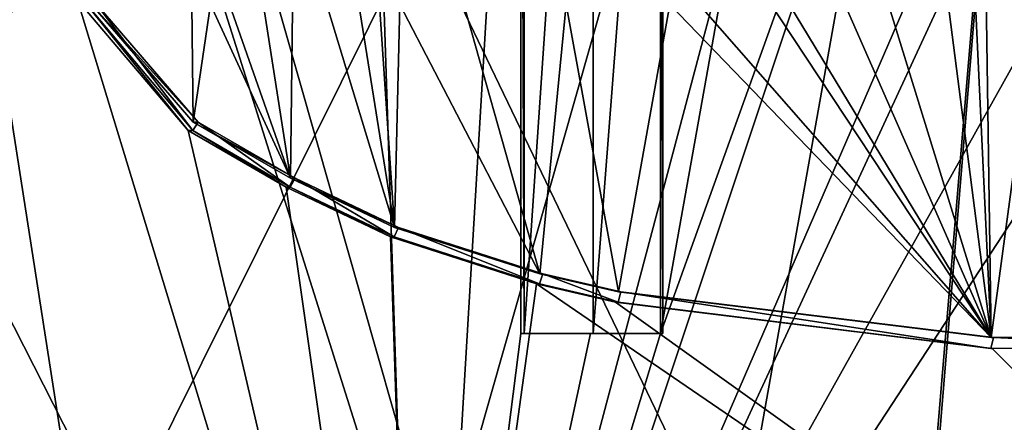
# Model space of a CAD drawing. Header units: millimetres. Extents: x -114 to 114, y -48 to 36.
# Tile 161 of 656: x -74.19 to -70.81, y -37.38 to -36. Entities that reach past the tile are written whole.
import ezdxf

# ---------------------------------------------------------------- set-up
doc = ezdxf.new("R2010")
doc.units = ezdxf.units.MM
doc.header["$LTSCALE"] = 65.185185
for name, color, linetype in [('1127', 7, 'CONTINUOUS'), ('1138', 7, 'CONTINUOUS'), ('1144', 7, 'CONTINUOUS'), ('1145', 7, 'CONTINUOUS'), ('1146', 7, 'CONTINUOUS'), ('1183', 7, 'CONTINUOUS'), ('1259', 7, 'CONTINUOUS'), ('1275', 7, 'CONTINUOUS'), ('1314', 7, 'CONTINUOUS'), ('1383', 7, 'CONTINUOUS'), ('1421', 7, 'CONTINUOUS'), ('1714', 7, 'CONTINUOUS'), ('1921', 7, 'CONTINUOUS'), ('308', 7, 'CONTINUOUS'), ('315', 7, 'CONTINUOUS'), ('922', 7, 'CONTINUOUS'), ('923', 7, 'CONTINUOUS'), ('924', 7, 'CONTINUOUS')]:
    doc.layers.add(name, color=color, linetype=linetype)

msp = doc.modelspace()

# ---------------------------------------------------------------- linework, layer by layer
at = {"layer": '1127', "color": 9, "linetype": 'CONTINUOUS'}
for points in [[(-73.2626, -36.5405, 244.4727), (-73.4732, -35.197, 244.3855), (-73.4732, -35.9432, 244.3855), (-73.2626, -36.5405, 244.4727)], [(-73.4732, -35.197, 244.3855), (-73.2626, -36.5405, 244.4727), (-73.2518, -35.5701, 244.4769), (-73.4732, -35.197, 244.3855)], [(-70.9196, -35.6736, 244.9883), (-70.8529, -37.089, 244.9917), (-70.8775, -35.4448, 244.9905), (-70.9196, -35.6736, 244.9883)], [(-70.8529, -37.089, 244.9917), (-70.6982, -35.9432, 244.9974), (-70.8775, -35.4448, 244.9905), (-70.8529, -37.089, 244.9917)], [(-73.2626, -36.5405, 244.4727), (-72.9048, -36.7103, 244.604), (-73.2518, -35.5701, 244.4769), (-73.2626, -36.5405, 244.4727)], [(-73.2518, -35.5701, 244.4769), (-72.9048, -36.7103, 244.604), (-73.0275, -35.9432, 244.5613), (-73.2518, -35.5701, 244.4769)], [(-71.016, -35.8237, 244.9822), (-70.8529, -37.089, 244.9917), (-70.9196, -35.6736, 244.9883), (-71.016, -35.8237, 244.9822)], [(-71.9581, -35.8279, 244.8569), (-70.8529, -37.089, 244.9917), (-71.7187, -35.7781, 244.9003), (-71.9581, -35.8279, 244.8569)], [(-71.7187, -35.7781, 244.9003), (-70.8529, -37.089, 244.9917), (-71.5695, -35.905, 244.9234), (-71.7187, -35.7781, 244.9003)], [(-70.8529, -37.089, 244.9917), (-71.9581, -35.8279, 244.8569), (-71.9581, -35.9432, 244.8569), (-70.8529, -37.089, 244.9917)], [(-71.2085, -35.9359, 244.9665), (-70.8529, -37.089, 244.9917), (-71.016, -35.8237, 244.9822), (-71.2085, -35.9359, 244.9665)], [(-73.9557, -35.9345, 244.1564), (-73.5976, -36.3479, 244.3305), (-73.6022, -35.9432, 244.3284), (-73.9557, -35.9345, 244.1564)], [(-71.5695, -35.905, 244.9234), (-70.8529, -37.089, 244.9917), (-71.3502, -35.9561, 244.9517), (-71.5695, -35.905, 244.9234)], [(-73.6022, -35.9432, 244.3284), (-73.5976, -36.3479, 244.3305), (-73.5378, -35.9432, 244.3572), (-73.6022, -35.9432, 244.3284)], [(-73.5976, -36.3479, 244.3305), (-73.2626, -36.5405, 244.4727), (-73.5378, -35.9432, 244.3572), (-73.5976, -36.3479, 244.3305)], [(-73.2626, -36.5405, 244.4727), (-73.4732, -35.9432, 244.3855), (-73.5378, -35.9432, 244.3572), (-73.2626, -36.5405, 244.4727)], [(-73.0275, -35.9432, 244.5613), (-72.9048, -36.7103, 244.604), (-72.9573, -35.9432, 244.586), (-73.0275, -35.9432, 244.5613)], [(-72.9573, -35.9432, 244.586), (-72.9048, -36.7103, 244.604), (-72.8867, -35.9432, 244.6101), (-72.9573, -35.9432, 244.586)], [(-72.9048, -36.7103, 244.604), (-72.4053, -36.8697, 244.754), (-72.8867, -35.9432, 244.6101), (-72.9048, -36.7103, 244.604)], [(-72.4053, -36.8697, 244.754), (-72.6669, -35.9432, 244.6802), (-72.8867, -35.9432, 244.6101), (-72.4053, -36.8697, 244.754)], [(-72.6669, -35.9432, 244.6802), (-72.4053, -36.8697, 244.754), (-72.3146, -35.9432, 244.7772), (-72.6669, -35.9432, 244.6802)], [(-72.4053, -36.8697, 244.754), (-72.1351, -36.9321, 244.8196), (-72.3146, -35.9432, 244.7772), (-72.4053, -36.8697, 244.754)], [(-72.3146, -35.9432, 244.7772), (-72.1351, -36.9321, 244.8196), (-71.9581, -35.9432, 244.8569), (-72.3146, -35.9432, 244.7772)], [(-72.1351, -36.9321, 244.8196), (-70.8529, -37.089, 244.9917), (-71.9581, -35.9432, 244.8569), (-72.1351, -36.9321, 244.8196)], [(-71.3502, -35.9561, 244.9517), (-70.8529, -37.089, 244.9917), (-71.2085, -35.9359, 244.9665), (-71.3502, -35.9561, 244.9517)], [(-70.8529, -37.089, 244.9917), (-70.0792, -37.086, 244.9882), (-70.6982, -35.9432, 244.9974), (-70.8529, -37.089, 244.9917)]]:
    msp.add_3dface(points, dxfattribs=at)
at = {"layer": '1138', "color": 9, "linetype": 'CONTINUOUS'}
for points in [[(-73.9767, -35.9276, 244.1003), (-73.5986, -36.3772, 244.286), (-73.9373, -35.9344, 244.1209), (-73.9767, -35.9276, 244.1003)], [(-73.5986, -36.3772, 244.286), (-73.581, -36.3479, 244.294), (-73.9373, -35.9344, 244.1209), (-73.5986, -36.3772, 244.286)], [(-73.2639, -36.5716, 244.4291), (-73.581, -36.3479, 244.294), (-73.5986, -36.3772, 244.286), (-73.2639, -36.5716, 244.4291)], [(-73.2474, -36.5408, 244.4357), (-73.581, -36.3479, 244.294), (-73.2639, -36.5716, 244.4291), (-73.2474, -36.5408, 244.4357)], [(-72.9062, -36.743, 244.5613), (-73.2474, -36.5408, 244.4357), (-73.2639, -36.5716, 244.4291), (-72.9062, -36.743, 244.5613)], [(-72.892, -36.7103, 244.5661), (-73.2474, -36.5408, 244.4357), (-72.9062, -36.743, 244.5613), (-72.892, -36.7103, 244.5661)], [(-72.4068, -36.9044, 244.7122), (-72.892, -36.7103, 244.5661), (-72.9062, -36.743, 244.5613), (-72.4068, -36.9044, 244.7122)], [(-72.3954, -36.8697, 244.7152), (-72.892, -36.7103, 244.5661), (-72.4068, -36.9044, 244.7122), (-72.3954, -36.8697, 244.7152)], [(-72.1365, -36.9677, 244.7783), (-72.3954, -36.8697, 244.7152), (-72.4068, -36.9044, 244.7122), (-72.1365, -36.9677, 244.7783)], [(-72.1264, -36.9321, 244.7805), (-72.3954, -36.8697, 244.7152), (-72.1365, -36.9677, 244.7783), (-72.1264, -36.9321, 244.7805)], [(-70.8546, -37.1268, 244.9516), (-72.1264, -36.9321, 244.7805), (-72.1365, -36.9677, 244.7783), (-70.8546, -37.1268, 244.9516)], [(-70.8445, -37.0892, 244.952), (-72.1264, -36.9321, 244.7805), (-70.8546, -37.1268, 244.9516), (-70.8445, -37.0892, 244.952)], [(-70.066, -37.0852, 244.9474), (-70.8445, -37.0892, 244.952), (-70.0801, -37.1239, 244.9482), (-70.066, -37.0852, 244.9474)], [(-70.0801, -37.1239, 244.9482), (-70.8445, -37.0892, 244.952), (-70.8546, -37.1268, 244.9516), (-70.0801, -37.1239, 244.9482)]]:
    msp.add_3dface(points, dxfattribs=at)
at = {"layer": '1144', "color": 9, "linetype": 'CONTINUOUS'}
for points in [[(-73.2781, -36.5719, 244.4665), (-73.5986, -36.3772, 244.286), (-73.6152, -36.3772, 244.3224), (-73.2781, -36.5719, 244.4665)], [(-73.2639, -36.5716, 244.4291), (-73.5986, -36.3772, 244.286), (-73.2781, -36.5719, 244.4665), (-73.2639, -36.5716, 244.4291)], [(-72.9191, -36.743, 244.5991), (-73.2639, -36.5716, 244.4291), (-73.2781, -36.5719, 244.4665), (-72.9191, -36.743, 244.5991)], [(-72.9062, -36.743, 244.5613), (-73.2639, -36.5716, 244.4291), (-72.9191, -36.743, 244.5991), (-72.9062, -36.743, 244.5613)]]:
    msp.add_3dface(points, dxfattribs=at)
at = {"layer": '1145', "color": 9, "linetype": 'CONTINUOUS'}
for points in [[(-72.9062, -36.743, 244.5613), (-72.9191, -36.743, 244.5991), (-72.4169, -36.9044, 244.7509), (-72.9062, -36.743, 244.5613)], [(-72.4068, -36.9044, 244.7122), (-72.9062, -36.743, 244.5613), (-72.4169, -36.9044, 244.7509), (-72.4068, -36.9044, 244.7122)], [(-72.1453, -36.9677, 244.8173), (-72.4068, -36.9044, 244.7122), (-72.4169, -36.9044, 244.7509), (-72.1453, -36.9677, 244.8173)], [(-72.1365, -36.9677, 244.7783), (-72.4068, -36.9044, 244.7122), (-72.1453, -36.9677, 244.8173), (-72.1365, -36.9677, 244.7783)]]:
    msp.add_3dface(points, dxfattribs=at)
at = {"layer": '1146', "color": 9, "linetype": 'CONTINUOUS'}
for points in [[(-72.1365, -36.9677, 244.7783), (-72.1453, -36.9677, 244.8173), (-70.8491, -37.1271, 244.9919), (-72.1365, -36.9677, 244.7783)], [(-70.8546, -37.1268, 244.9516), (-72.1365, -36.9677, 244.7783), (-70.8491, -37.1271, 244.9919), (-70.8546, -37.1268, 244.9516)], [(-70.0801, -37.1239, 244.9482), (-70.8546, -37.1268, 244.9516), (-70.8491, -37.1271, 244.9919), (-70.0801, -37.1239, 244.9482)], [(-70.0614, -37.1231, 244.9872), (-70.0801, -37.1239, 244.9482), (-70.8491, -37.1271, 244.9919), (-70.0614, -37.1231, 244.9872)]]:
    msp.add_3dface(points, dxfattribs=at)
at = {"layer": '1183', "color": 9, "linetype": 'CONTINUOUS'}
for points in [[(-72.231, -37.075, 230.2025), (-72.4702, -37.075, 230.2634), (-72.4597, -37.075, 230.302), (-72.231, -37.075, 230.2025)], [(-72.2218, -37.075, 230.2414), (-72.231, -37.075, 230.2025), (-72.4597, -37.075, 230.302), (-72.2218, -37.075, 230.2414)], [(-71.99, -37.075, 230.1495), (-72.231, -37.075, 230.2025), (-72.2218, -37.075, 230.2414), (-71.99, -37.075, 230.1495)], [(-71.9821, -37.075, 230.1887), (-71.99, -37.075, 230.1495), (-72.2218, -37.075, 230.2414), (-71.9821, -37.075, 230.1887)]]:
    msp.add_3dface(points, dxfattribs=at)
at = {"layer": '1259', "color": 9, "linetype": 'CONTINUOUS'}
for points in [[(-72.2218, -33.575, 230.2414), (-72.2218, -37.075, 230.2414), (-72.4597, -37.075, 230.302), (-72.2218, -33.575, 230.2414)], [(-72.2218, -33.575, 230.2414), (-72.4597, -37.075, 230.302), (-72.4597, -33.9788, 230.302), (-72.2218, -33.575, 230.2414)], [(-72.2218, -33.575, 230.2414), (-71.9821, -33.9788, 230.1887), (-72.2218, -37.075, 230.2414), (-72.2218, -33.575, 230.2414)], [(-71.9821, -33.9788, 230.1887), (-71.9821, -37.075, 230.1887), (-72.2218, -37.075, 230.2414), (-71.9821, -33.9788, 230.1887)]]:
    msp.add_3dface(points, dxfattribs=at)
at = {"layer": '1275', "color": 9, "linetype": 'CONTINUOUS'}
for points in [[(-73.581, -36.3479, 244.294), (-73.9557, -35.9345, 244.1564), (-73.9373, -35.9344, 244.1209), (-73.581, -36.3479, 244.294)], [(-73.581, -36.3479, 244.294), (-73.5976, -36.3479, 244.3305), (-73.9557, -35.9345, 244.1564), (-73.581, -36.3479, 244.294)]]:
    msp.add_3dface(points, dxfattribs=at)
at = {"layer": '1314', "color": 9, "linetype": 'CONTINUOUS'}
for points in [[(-72.4597, -37.075, 230.302), (-72.4702, -37.075, 230.2634), (-72.4702, -33.9788, 230.2634), (-72.4597, -37.075, 230.302)], [(-72.4597, -33.9788, 230.302), (-72.4597, -37.075, 230.302), (-72.4702, -33.9788, 230.2634), (-72.4597, -33.9788, 230.302)]]:
    msp.add_3dface(points, dxfattribs=at)
at = {"layer": '1383', "color": 9, "linetype": 'CONTINUOUS'}
for points in [[(-73.6152, -36.3772, 244.3224), (-73.9767, -35.9276, 244.1003), (-73.9953, -35.9275, 244.1357), (-73.6152, -36.3772, 244.3224)], [(-73.5986, -36.3772, 244.286), (-73.9767, -35.9276, 244.1003), (-73.6152, -36.3772, 244.3224), (-73.5986, -36.3772, 244.286)]]:
    msp.add_3dface(points, dxfattribs=at)
at = {"layer": '1421', "color": 9, "linetype": 'CONTINUOUS'}
for points in [[(-71.9821, -33.9788, 230.1887), (-71.99, -33.9788, 230.1495), (-71.99, -37.075, 230.1495), (-71.9821, -33.9788, 230.1887)], [(-71.9821, -33.9788, 230.1887), (-71.99, -37.075, 230.1495), (-71.9821, -37.075, 230.1887), (-71.9821, -33.9788, 230.1887)]]:
    msp.add_3dface(points, dxfattribs=at)
at = {"layer": '1714', "color": 7, "linetype": 'CONTINUOUS'}
for points in [[(-73.9953, -35.9275, 244.1357), (-76.5677, -32.425, 241.9084), (-72.8175, -39.8, 244.633), (-73.9953, -35.9275, 244.1357)], [(-72.8175, -39.8, 244.633), (-76.5677, -32.425, 241.9084), (-76.5677, -39.8, 241.9084), (-72.8175, -39.8, 244.633)], [(-73.6152, -36.3772, 244.3224), (-73.9953, -35.9275, 244.1357), (-72.8175, -39.8, 244.633), (-73.6152, -36.3772, 244.3224)], [(-73.2781, -36.5719, 244.4665), (-73.6152, -36.3772, 244.3224), (-72.8175, -39.8, 244.633), (-73.2781, -36.5719, 244.4665)], [(-72.9191, -36.743, 244.5991), (-73.2781, -36.5719, 244.4665), (-72.8175, -39.8, 244.633), (-72.9191, -36.743, 244.5991)], [(-72.4169, -36.9044, 244.7509), (-72.9191, -36.743, 244.5991), (-72.8175, -39.8, 244.633), (-72.4169, -36.9044, 244.7509)], [(-68.1825, -39.8, 244.633), (-72.4169, -36.9044, 244.7509), (-72.8175, -39.8, 244.633), (-68.1825, -39.8, 244.633)], [(-72.1453, -36.9677, 244.8173), (-72.4169, -36.9044, 244.7509), (-68.1825, -39.8, 244.633), (-72.1453, -36.9677, 244.8173)], [(-70.8491, -37.1271, 244.9919), (-72.1453, -36.9677, 244.8173), (-68.1825, -39.8, 244.633), (-70.8491, -37.1271, 244.9919)], [(-70.0614, -37.1231, 244.9872), (-70.8491, -37.1271, 244.9919), (-68.1825, -39.8, 244.633), (-70.0614, -37.1231, 244.9872)]]:
    msp.add_3dface(points, dxfattribs=at)
at = {"layer": '1921', "color": 7, "linetype": 'CONTINUOUS'}
for points in [[(-76.5676, -32.425, 233.0916), (-73.5266, -33.575, 230.6378), (-76.5677, -39.8, 233.0916), (-76.5676, -32.425, 233.0916)], [(-73.5266, -33.575, 230.6378), (-73.5266, -33.9788, 230.6378), (-76.5677, -39.8, 233.0916), (-73.5266, -33.575, 230.6378)], [(-70.122, -33.575, 230.0095), (-70.122, -33.9788, 230.0095), (-72.8175, -39.8, 230.367), (-70.122, -33.575, 230.0095)], [(-70.878, -33.9788, 230.0095), (-70.122, -33.575, 230.0095), (-72.8175, -39.8, 230.367), (-70.878, -33.9788, 230.0095)], [(-73.5266, -33.9788, 230.6378), (-73.0054, -33.9788, 230.4308), (-76.5677, -39.8, 233.0916), (-73.5266, -33.9788, 230.6378)], [(-73.0054, -33.9788, 230.4308), (-72.8175, -39.8, 230.367), (-76.5677, -39.8, 233.0916), (-73.0054, -33.9788, 230.4308)], [(-73.0054, -33.9788, 230.4308), (-72.4702, -33.9788, 230.2634), (-72.8175, -39.8, 230.367), (-73.0054, -33.9788, 230.4308)], [(-70.122, -33.9788, 230.0095), (-69.5633, -33.9788, 230.0587), (-72.8175, -39.8, 230.367), (-70.122, -33.9788, 230.0095)], [(-71.99, -37.075, 230.1495), (-70.878, -33.9788, 230.0095), (-72.8175, -39.8, 230.367), (-71.99, -37.075, 230.1495)], [(-69.01, -33.9788, 230.1495), (-69.01, -37.075, 230.1495), (-72.8175, -39.8, 230.367), (-69.01, -33.9788, 230.1495)], [(-69.5633, -33.9788, 230.0587), (-69.01, -33.9788, 230.1495), (-72.8175, -39.8, 230.367), (-69.5633, -33.9788, 230.0587)], [(-72.4702, -33.9788, 230.2634), (-72.4702, -37.075, 230.2634), (-72.8175, -39.8, 230.367), (-72.4702, -33.9788, 230.2634)], [(-71.99, -33.9788, 230.1495), (-71.4367, -33.9788, 230.0587), (-71.99, -37.075, 230.1495), (-71.99, -33.9788, 230.1495)], [(-71.4367, -33.9788, 230.0587), (-70.878, -33.9788, 230.0095), (-71.99, -37.075, 230.1495), (-71.4367, -33.9788, 230.0587)], [(-68.769, -37.075, 230.2025), (-68.5298, -37.075, 230.2634), (-72.8175, -39.8, 230.367), (-68.769, -37.075, 230.2025)], [(-68.5298, -37.075, 230.2634), (-68.1825, -39.8, 230.367), (-72.8175, -39.8, 230.367), (-68.5298, -37.075, 230.2634)], [(-69.01, -37.075, 230.1495), (-68.769, -37.075, 230.2025), (-72.8175, -39.8, 230.367), (-69.01, -37.075, 230.1495)], [(-72.4702, -37.075, 230.2634), (-72.231, -37.075, 230.2025), (-72.8175, -39.8, 230.367), (-72.4702, -37.075, 230.2634)], [(-72.231, -37.075, 230.2025), (-71.99, -37.075, 230.1495), (-72.8175, -39.8, 230.367), (-72.231, -37.075, 230.2025)]]:
    msp.add_3dface(points, dxfattribs=at)
at = {"layer": '308', "color": 7, "linetype": 'CONTINUOUS', "true_color": 0xe0f2ff}
for points in [[(-70.5, -30, 246.5), (-75, -30, 245.2942), (-70.5, -45.8, 246.5), (-70.5, -30, 246.5)], [(-70.5, -45.8, 246.5), (-75, -30, 245.2942), (-74.9989, -45.7998, 245.2949), (-70.5, -45.8, 246.5)], [(-75, -30, 229.7058), (-70.5, -30, 228.5), (-74.9995, -45.7998, 229.7055), (-75, -30, 229.7058)], [(-74.9995, -45.7998, 229.7055), (-70.5, -30, 228.5), (-70.5, -45.8, 228.5), (-74.9995, -45.7998, 229.7055)]]:
    msp.add_3dface(points, dxfattribs=at)
at = {"layer": '315', "color": 7, "linetype": 'CONTINUOUS', "true_color": 0xe0f2ff}
for points in [[(-70.5, -31, 229.75), (-75.0553, -31, 231.2301), (-70.5, -40.4725, 229.75), (-70.5, -31, 229.75)], [(-70.5, -40.4725, 229.75), (-75.0553, -31, 231.2301), (-72.0771, -40.4405, 229.9122), (-70.5, -40.4725, 229.75)], [(-72.0771, -40.4405, 229.9122), (-75.0553, -31, 231.2301), (-73.5887, -40.4072, 230.3921), (-72.0771, -40.4405, 229.9122)], [(-73.5887, -40.4072, 230.3921), (-75.0553, -31, 231.2301), (-74.8728, -40.3765, 231.1015), (-73.5887, -40.4072, 230.3921)], [(-75.0553, -31, 243.7699), (-70.5, -31, 245.25), (-75.008, -40.0719, 243.804), (-75.0553, -31, 243.7699)], [(-75.008, -40.0719, 243.804), (-70.5, -31, 245.25), (-72.8948, -40.0223, 244.8707), (-75.008, -40.0719, 243.804)], [(-72.8948, -40.0223, 244.8707), (-70.5, -31, 245.25), (-72.1186, -40.0634, 245.0791), (-72.8948, -40.0223, 244.8707)], [(-72.1186, -40.0634, 245.0791), (-70.5, -31, 245.25), (-71.274, -40.2313, 245.2112), (-72.1186, -40.0634, 245.0791)], [(-71.274, -40.3739, 245.2113), (-70.5, -31, 245.25), (-70.5, -40.9725, 245.25), (-71.274, -40.3739, 245.2113)], [(-70.5, -31, 245.25), (-71.274, -40.3739, 245.2113), (-71.274, -40.2313, 245.2112), (-70.5, -31, 245.25)]]:
    msp.add_3dface(points, dxfattribs=at)
at = {"layer": '922', "color": 9, "linetype": 'CONTINUOUS'}
for points in [[(-73.581, -36.3479, 244.294), (-73.2474, -36.5408, 244.4357), (-73.5976, -36.3479, 244.3305), (-73.581, -36.3479, 244.294)], [(-73.5976, -36.3479, 244.3305), (-73.2474, -36.5408, 244.4357), (-73.2626, -36.5405, 244.4727), (-73.5976, -36.3479, 244.3305)], [(-72.892, -36.7103, 244.5661), (-72.9048, -36.7103, 244.604), (-73.2626, -36.5405, 244.4727), (-72.892, -36.7103, 244.5661)], [(-73.2474, -36.5408, 244.4357), (-72.892, -36.7103, 244.5661), (-73.2626, -36.5405, 244.4727), (-73.2474, -36.5408, 244.4357)]]:
    msp.add_3dface(points, dxfattribs=at)
at = {"layer": '923', "color": 9, "linetype": 'CONTINUOUS'}
for points in [[(-72.9048, -36.7103, 244.604), (-72.892, -36.7103, 244.5661), (-72.3954, -36.8697, 244.7152), (-72.9048, -36.7103, 244.604)], [(-72.4053, -36.8697, 244.754), (-72.9048, -36.7103, 244.604), (-72.3954, -36.8697, 244.7152), (-72.4053, -36.8697, 244.754)], [(-72.1351, -36.9321, 244.8196), (-72.4053, -36.8697, 244.754), (-72.1264, -36.9321, 244.7805), (-72.1351, -36.9321, 244.8196)], [(-72.1264, -36.9321, 244.7805), (-72.4053, -36.8697, 244.754), (-72.3954, -36.8697, 244.7152), (-72.1264, -36.9321, 244.7805)]]:
    msp.add_3dface(points, dxfattribs=at)
at = {"layer": '924', "color": 9, "linetype": 'CONTINUOUS'}
for points in [[(-72.1351, -36.9321, 244.8196), (-72.1264, -36.9321, 244.7805), (-70.8445, -37.0892, 244.952), (-72.1351, -36.9321, 244.8196)], [(-70.8529, -37.089, 244.9917), (-72.1351, -36.9321, 244.8196), (-70.8445, -37.0892, 244.952), (-70.8529, -37.089, 244.9917)], [(-70.0792, -37.086, 244.9882), (-70.8529, -37.089, 244.9917), (-70.8445, -37.0892, 244.952), (-70.0792, -37.086, 244.9882)], [(-70.066, -37.0852, 244.9474), (-70.0792, -37.086, 244.9882), (-70.8445, -37.0892, 244.952), (-70.066, -37.0852, 244.9474)]]:
    msp.add_3dface(points, dxfattribs=at)

doc.saveas('drawing.dxf')
